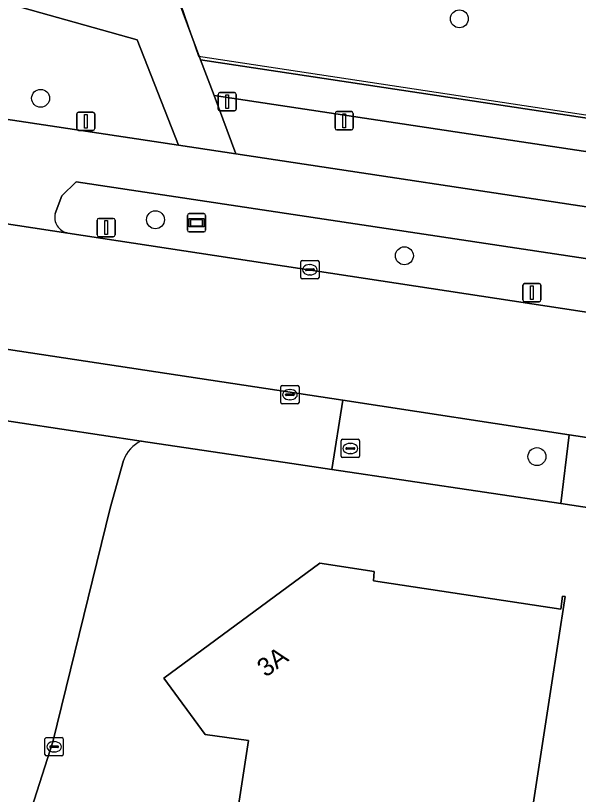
# Model space of a CAD drawing. Extents: x 163008 to 163854, y 382777 to 383982.
# Drawn here: x 163532.58 to 163563.32, y 382949.09 to 382991.59 of the extents above; entities that cross this region are included whole.
import ezdxf

# ---------------------------------------------------------------- set-up
doc = ezdxf.new("R2010")
doc.units = 0
for name, color, linetype in [('IMGEO_Berm_groen', 7, 'Continuous'), ('IMGEO_Boom', 7, 'Continuous'), ('IMGEO_Brandkraan', 7, 'Continuous'), ('IMGEO_Erf', 7, 'Continuous'), ('IMGEO_Fietspad_gesloten', 7, 'Continuous'), ('IMGEO_Groenvoorziening', 7, 'Continuous'), ('IMGEO_Hek', 7, 'Continuous'), ('IMGEO_Kolk', 7, 'Continuous'), ('IMGEO_Lichtmast', 7, 'Continuous'), ('IMGEO_Pand', 7, 'Continuous'), ('IMGEO_Pand_nummerreeks', 7, 'Continuous'), ('IMGEO_Rijbaan_lokaal_gesloten', 7, 'Continuous'), ('IMGEO_Rijbaan_lokaal_open', 7, 'Continuous'), ('IMGEO_Straatnaambord', 7, 'Continuous'), ('IMGEO_Verkeersbordpaal', 7, 'Continuous'), ('IMGEO_Voetpad_gesloten', 7, 'Continuous'), ('IMGEO_Voetpad_open', 7, 'Continuous')]:
    doc.layers.add(name, color=color, linetype=linetype)

msp = doc.modelspace()

# ---------------------------------------------------------------- linework, layer by layer
at = {"layer": 'IMGEO_Berm_groen'}
for points in [[(163543.424, 382987.221), (163544.618, 382984.04), (163586.506, 382977.714), (163617.09, 382973.246)], [(163636.061, 382977.511), (163623.611, 382975.155), (163543.424, 382987.221)], [(163613.517, 382970.829), (163535.899, 382982.51), (163535.102, 382981.749), (163534.742, 382980.793)], [(163535.444, 382979.722), (163617.533, 382967.225), (163620.509, 382966.927)]]:
    msp.add_lwpolyline(points, dxfattribs=at)
msp.add_arc((163535.598, 382980.589), 0.88, 166.5679, 259.9187, dxfattribs=at)
at = {"layer": 'IMGEO_Boom'}
for centre in [(163556.815, 382991.413), (163533.95, 382987.075), (163540.22, 382980.447), (163553.813, 382978.481), (163561.051, 382967.52)]:
    msp.add_circle(centre, 0.489, dxfattribs=at)
at = {"layer": 'IMGEO_Brandkraan'}
for p, q in [((163550.36, 382967.538), (163550.36, 382968.39)), ((163550.435, 382968.464), (163551.287, 382968.464)), ((163550.848, 382968.244), (163550.873, 382968.244)), ((163551.361, 382968.39), (163551.361, 382967.538)), ((163550.619, 382967.958), (163550.619, 382967.97)), ((163551.057, 382967.921), (163550.659, 382967.921)), ((163550.662, 382968.007), (163551.06, 382968.007)), ((163550.871, 382967.684), (163550.846, 382967.684)), ((163551.103, 382967.97), (163551.103, 382967.958)), ((163551.287, 382967.464), (163550.435, 382967.464))]:
    msp.add_line(p, q, dxfattribs=at)
for points in [[(163550.36, 382967.538), (163550.36, 382968.39)], [(163550.435, 382968.464), (163551.287, 382968.464)], [(163551.361, 382968.39), (163551.361, 382967.538)], [(163551.287, 382967.464), (163550.435, 382967.464)]]:
    msp.add_lwpolyline(points, dxfattribs=at)
for centre, radius, start, end in [((163550.437, 382968.388), 0.0765, 91.552, 178.448), ((163550.437, 382968.388), 0.0765, 91.552, 178.448), ((163551.285, 382968.388), 0.0765, 1.552, 88.448), ((163551.285, 382968.388), 0.0765, 1.552, 88.448), ((163550.659, 382967.967), 0.0403, 85.8775, 175.7526), ((163550.656, 382967.957), 0.0366, 178.938, 274.7102), ((163551.06, 382967.964), 0.043, 264.8664, 352.4533), ((163551.064, 382967.969), 0.0386, 1.7309, 96.639), ((163550.437, 382967.54), 0.0765, 181.552, 268.448), ((163550.437, 382967.54), 0.0765, 181.552, 268.448), ((163551.285, 382967.54), 0.0765, 271.552, 358.448), ((163551.285, 382967.54), 0.0765, 271.552, 358.448)]:
    msp.add_arc(centre, radius, start, end, dxfattribs=at)
for centre, major_axis, ratio, start_param, end_param in [((163550.847, 382967.964), (-0.387, 0.002), 0.722429, 4.712389, 7.853982), ((163550.872, 382967.964), (-0.39, 0.002), 0.717154, 1.570796, 4.712389)]:
    msp.add_ellipse(centre, major_axis=major_axis, ratio=ratio, start_param=start_param, end_param=end_param, dxfattribs=at)
at = {"layer": 'IMGEO_Erf'}
for points in [[(163593.467, 382960.242), (163569.919, 382963.81), (163562.363, 382964.967), (163549.856, 382966.809), (163547.672, 382967.137), (163539.449, 382968.372)], [(163538.481, 382967.309), (163537.742, 382964.703), (163534.61, 382951.947), (163530.187, 382938.199)], [(163532.548, 382918.079), (163532.638, 382918.67), (163530.507, 382921.57), (163539.097, 382927.913), (163539.642, 382931.509), (163539.813, 382932.638), (163537.442, 382932.998), (163535.236, 382936.029), (163543.803, 382942.363), (163544.257, 382945.28), (163545.308, 382952.032), (163542.931, 382952.357), (163540.685, 382955.426), (163549.203, 382961.702), (163552.167, 382961.244), (163552.118, 382960.734), (163562.348, 382959.199), (163562.443, 382959.9), (163562.587, 382959.878), (163561.829, 382954.936), (163559.979, 382942.869), (163557.811, 382928.723), (163555.636, 382914.537), (163553.464, 382900.371)]]:
    msp.add_lwpolyline(points, dxfattribs=at)
msp.add_arc((163540.185, 382966.73), 1.8, 114.134, 161.2221, dxfattribs=at)
at = {"layer": 'IMGEO_Fietspad_gesloten'}
for points in [[(163617.09, 382973.246), (163586.506, 382977.714), (163544.618, 382984.04), (163541.477, 382984.514), (163486.6, 382992.801), (163428.914, 383001.629), (163426.083, 383002.018), (163341.665, 383014.986), (163340.004, 383015.426), (163335.408, 383017.05), (163332.11, 383018.101), (163328.736, 383018.876), (163327.116, 383019.173), (163322.281, 383020.078), (163261.942, 383031.619), (163259.432, 383032.112), (163254.513, 383033.076), (163252.6, 383033.489), (163238.283, 383036.725), (163237.872, 383034.497), (163244.23, 383033.069)], [(163534.742, 382980.793), (163535.102, 382981.749), (163535.899, 382982.51), (163613.517, 382970.829)], [(163530.764, 382980.419), (163535.444, 382979.722)]]:
    msp.add_lwpolyline(points, dxfattribs=at)
msp.add_arc((163535.598, 382980.589), 0.88, 166.5679, 259.9187, dxfattribs=at)
at = {"layer": 'IMGEO_Groenvoorziening'}
for points in [[(163499.457, 383015.622), (163439.417, 383032.355), (163436.817, 383033.173), (163442.951, 383020.615), (163443.083, 383020.345), (163541.493, 382992.365), (163542.689, 382989.179), (163623.595, 382976.962), (163631.052, 382978.35), (163622.699, 382980.484), (163561.236, 382998.076)], [(163486.6, 382992.801), (163541.477, 382984.514), (163539.22, 382990.257), (163504.403, 383000.04), (163431.74, 383020.75), (163429.737, 383007.354), (163428.914, 383001.629)]]:
    msp.add_lwpolyline(points, close=True, dxfattribs=at)
at = {"layer": 'IMGEO_Hek'}
for points in [[(163442.951, 383020.615), (163456.173, 383016.875), (163459.089, 383016.051), (163541.408, 382992.769), (163542.58, 382989.38)], [(163542.58, 382989.38), (163614.059, 382978.551), (163617.025, 382978.102), (163623.63, 382977.101)]]:
    msp.add_lwpolyline(points, dxfattribs=at)
at = {"layer": 'IMGEO_Kolk'}
for p, q in [((163548.15, 382977.292), (163548.15, 382978.144)), ((163548.225, 382978.218), (163549.077, 382978.218)), ((163548.638, 382977.998), (163548.663, 382977.998)), ((163549.151, 382978.144), (163549.151, 382977.292)), ((163548.409, 382977.712), (163548.409, 382977.724)), ((163548.847, 382977.675), (163548.449, 382977.675)), ((163548.452, 382977.761), (163548.85, 382977.761)), ((163548.661, 382977.438), (163548.636, 382977.438)), ((163548.893, 382977.724), (163548.893, 382977.712)), ((163549.077, 382977.218), (163548.225, 382977.218)), ((163547.061, 382970.473), (163547.061, 382971.325)), ((163547.136, 382971.399), (163547.988, 382971.399)), ((163547.549, 382971.179), (163547.574, 382971.179)), ((163548.062, 382971.325), (163548.062, 382970.473)), ((163547.32, 382970.893), (163547.32, 382970.905)), ((163547.758, 382970.856), (163547.36, 382970.856)), ((163547.363, 382970.942), (163547.761, 382970.942)), ((163547.804, 382970.905), (163547.804, 382970.893)), ((163547.988, 382970.399), (163547.136, 382970.399)), ((163547.572, 382970.619), (163547.547, 382970.619)), ((163534.187, 382951.259), (163534.187, 382952.111)), ((163534.262, 382952.185), (163535.114, 382952.185)), ((163534.675, 382951.965), (163534.7, 382951.965)), ((163535.188, 382952.111), (163535.188, 382951.259)), ((163534.446, 382951.679), (163534.446, 382951.691)), ((163534.884, 382951.642), (163534.486, 382951.642)), ((163534.489, 382951.728), (163534.887, 382951.728)), ((163534.93, 382951.691), (163534.93, 382951.679)), ((163535.114, 382951.185), (163534.262, 382951.185)), ((163534.698, 382951.405), (163534.673, 382951.405))]:
    msp.add_line(p, q, dxfattribs=at)
for points in [[(163548.15, 382977.292), (163548.15, 382978.144)], [(163548.225, 382978.218), (163549.077, 382978.218)], [(163549.151, 382978.144), (163549.151, 382977.292)], [(163549.077, 382977.218), (163548.225, 382977.218)], [(163547.061, 382970.473), (163547.061, 382971.325)], [(163547.136, 382971.399), (163547.988, 382971.399)], [(163548.062, 382971.325), (163548.062, 382970.473)], [(163547.988, 382970.399), (163547.136, 382970.399)], [(163534.187, 382951.259), (163534.187, 382952.111)], [(163534.262, 382952.185), (163535.114, 382952.185)], [(163535.188, 382952.111), (163535.188, 382951.259)], [(163535.114, 382951.185), (163534.262, 382951.185)]]:
    msp.add_lwpolyline(points, dxfattribs=at)
for centre, radius, start, end in [((163548.227, 382978.142), 0.0765, 91.552, 178.448), ((163548.227, 382978.142), 0.0765, 91.552, 178.448), ((163549.075, 382978.142), 0.0765, 1.552, 88.448), ((163549.075, 382978.142), 0.0765, 1.552, 88.448), ((163548.449, 382977.721), 0.0403, 85.8775, 175.7526), ((163548.446, 382977.711), 0.0366, 178.938, 274.7102), ((163548.85, 382977.718), 0.043, 264.8664, 352.4533), ((163548.854, 382977.723), 0.0386, 1.7309, 96.639), ((163548.227, 382977.294), 0.0765, 181.552, 268.448), ((163548.227, 382977.294), 0.0765, 181.552, 268.448), ((163549.075, 382977.294), 0.0765, 271.552, 358.448), ((163549.075, 382977.294), 0.0765, 271.552, 358.448), ((163547.138, 382971.323), 0.0765, 91.552, 178.448), ((163547.138, 382971.323), 0.0765, 91.552, 178.448), ((163547.986, 382971.323), 0.0765, 1.552, 88.448), ((163547.986, 382971.323), 0.0765, 1.552, 88.448), ((163547.36, 382970.902), 0.0403, 85.8775, 175.7526), ((163547.357, 382970.892), 0.0366, 178.938, 274.7102), ((163547.761, 382970.899), 0.043, 264.8664, 352.4533), ((163547.765, 382970.904), 0.0386, 1.7309, 96.639), ((163547.138, 382970.475), 0.0765, 181.552, 268.448), ((163547.138, 382970.475), 0.0765, 181.552, 268.448), ((163547.986, 382970.475), 0.0765, 271.552, 358.448), ((163547.986, 382970.475), 0.0765, 271.552, 358.448), ((163534.264, 382952.109), 0.0765, 91.552, 178.448), ((163534.264, 382952.109), 0.0765, 91.552, 178.448), ((163535.112, 382952.109), 0.0765, 1.552, 88.448), ((163535.112, 382952.109), 0.0765, 1.552, 88.448), ((163534.486, 382951.688), 0.0403, 85.8775, 175.7526), ((163534.483, 382951.678), 0.0366, 178.938, 274.7102), ((163534.887, 382951.685), 0.043, 264.8664, 352.4533), ((163534.891, 382951.69), 0.0386, 1.7309, 96.639), ((163534.264, 382951.261), 0.0765, 181.552, 268.448), ((163534.264, 382951.261), 0.0765, 181.552, 268.448), ((163535.112, 382951.261), 0.0765, 271.552, 358.448), ((163535.112, 382951.261), 0.0765, 271.552, 358.448)]:
    msp.add_arc(centre, radius, start, end, dxfattribs=at)
for centre, major_axis, ratio, start_param, end_param in [((163548.637, 382977.718), (-0.387, 0.002), 0.722429, 4.712389, 7.853982), ((163548.662, 382977.718), (-0.39, 0.002), 0.717154, 1.570796, 4.712389), ((163547.548, 382970.899), (-0.387, 0.002), 0.722429, 4.712389, 7.853982), ((163547.573, 382970.899), (-0.39, 0.002), 0.717154, 1.570796, 4.712389), ((163534.674, 382951.685), (-0.387, 0.002), 0.722429, 4.712389, 7.853982), ((163534.699, 382951.685), (-0.39, 0.002), 0.717154, 1.570796, 4.712389)]:
    msp.add_ellipse(centre, major_axis=major_axis, ratio=ratio, start_param=start_param, end_param=end_param, dxfattribs=at)
at = {"layer": 'IMGEO_Lichtmast'}
for p, q in [((163550.027, 382985.447), (163550.027, 382986.247)), ((163550.027, 382986.247), (163550.027, 382985.447)), ((163550.127, 382986.347), (163550.917, 382986.347)), ((163550.917, 382986.347), (163550.127, 382986.347)), ((163551.017, 382986.247), (163551.017, 382985.447)), ((163551.017, 382985.447), (163551.017, 382986.247)), ((163550.917, 382985.347), (163550.127, 382985.347)), ((163550.127, 382985.347), (163550.917, 382985.347)), ((163537.029, 382979.623), (163537.029, 382980.423)), ((163537.029, 382980.423), (163537.029, 382979.623)), ((163537.129, 382980.523), (163537.919, 382980.523)), ((163537.919, 382980.523), (163537.129, 382980.523)), ((163538.019, 382980.423), (163538.019, 382979.623)), ((163538.019, 382979.623), (163538.019, 382980.423)), ((163537.919, 382979.523), (163537.129, 382979.523)), ((163537.129, 382979.523), (163537.919, 382979.523)), ((163560.279, 382976.068), (163560.279, 382976.868)), ((163560.279, 382976.868), (163560.279, 382976.068)), ((163560.379, 382976.968), (163561.169, 382976.968)), ((163561.169, 382976.968), (163560.379, 382976.968)), ((163561.269, 382976.868), (163561.269, 382976.068)), ((163561.269, 382976.068), (163561.269, 382976.868)), ((163561.169, 382975.968), (163560.379, 382975.968)), ((163560.379, 382975.968), (163561.169, 382975.968))]:
    msp.add_line(p, q, dxfattribs=at)
for points in [[(163550.447, 382986.222), (163550.597, 382986.222), (163550.597, 382985.472), (163550.447, 382985.472), (163550.447, 382986.222)], [(163537.449, 382980.398), (163537.599, 382980.398), (163537.599, 382979.648), (163537.449, 382979.648), (163537.449, 382980.398)], [(163560.699, 382976.843), (163560.849, 382976.843), (163560.849, 382976.093), (163560.699, 382976.093), (163560.699, 382976.843)]]:
    msp.add_lwpolyline(points, dxfattribs=at)
for centre, start, end in [((163550.127, 382986.247), 90, 180), ((163550.127, 382986.247), 90, 180), ((163550.917, 382986.247), 0, 90), ((163550.917, 382986.247), 360, 90), ((163550.127, 382985.447), 180, 270), ((163550.127, 382985.447), 180, 270), ((163550.917, 382985.447), 270, 0), ((163550.917, 382985.447), 270, 0), ((163537.129, 382980.423), 90, 180), ((163537.129, 382980.423), 90, 180), ((163537.919, 382980.423), 0, 90), ((163537.919, 382980.423), 360, 90), ((163537.129, 382979.623), 180, 270), ((163537.129, 382979.623), 180, 270), ((163537.919, 382979.623), 270, 0), ((163537.919, 382979.623), 270, 0), ((163560.379, 382976.868), 90, 180), ((163560.379, 382976.868), 90, 180), ((163561.169, 382976.868), 0, 90), ((163561.169, 382976.868), 360, 90), ((163560.379, 382976.068), 180, 270), ((163560.379, 382976.068), 180, 270), ((163561.169, 382976.068), 270, 0), ((163561.169, 382976.068), 270, 0)]:
    msp.add_arc(centre, 0.1, start, end, dxfattribs=at)
at = {"layer": 'IMGEO_Pand'}
msp.add_lwpolyline([(163544.257, 382945.28), (163559.979, 382942.869), (163561.829, 382954.936), (163562.587, 382959.878), (163562.443, 382959.9), (163562.348, 382959.199), (163552.118, 382960.734), (163552.167, 382961.244), (163549.203, 382961.702), (163540.685, 382955.426), (163542.931, 382952.357), (163545.308, 382952.032)], close=True, dxfattribs=at)
at = {"layer": 'IMGEO_Rijbaan_lokaal_gesloten'}
for points in [[(163292.545, 383009.569), (163296.84, 383008.817), (163304.96, 383007.61), (163321.045, 383005.203), (163329.509, 383003.951), (163334.952, 383003.075), (163339.568, 383002.444), (163411.931, 382991.584), (163416.286, 382990.97), (163423.758, 382989.792), (163438.655, 382987.556), (163481.173, 382981.103), (163506.122, 382977.311), (163550.446, 382970.596), (163562.809, 382968.717), (163570.543, 382967.542), (163594.132, 382963.957), (163599.415, 382963.154), (163615.953, 382960.64), (163617.8, 382960.359)], [(163620.509, 382966.927), (163617.533, 382967.225), (163535.444, 382979.722), (163530.764, 382980.419), (163493.409, 382986.066), (163488.831, 382986.752), (163415.02, 382997.894), (163410.269, 382998.605), (163404.987, 382999.481), (163336.344, 383009.715)]]:
    msp.add_lwpolyline(points, dxfattribs=at)
at = {"layer": 'IMGEO_Rijbaan_lokaal_open'}
for points in [[(163539.449, 382968.372), (163528.59, 382970.003)], [(163530.187, 382938.199), (163534.61, 382951.947), (163537.742, 382964.703), (163538.481, 382967.309)]]:
    msp.add_lwpolyline(points, dxfattribs=at)
msp.add_arc((163540.185, 382966.73), 1.8, 114.134, 161.2221, dxfattribs=at)
at = {"layer": 'IMGEO_Straatnaambord'}
for p, q in [((163541.967, 382979.884), (163541.967, 382980.684)), ((163541.967, 382980.684), (163541.967, 382979.884)), ((163542.067, 382980.784), (163542.857, 382980.784)), ((163542.857, 382980.784), (163542.067, 382980.784)), ((163542.957, 382980.684), (163542.957, 382979.884)), ((163542.957, 382979.884), (163542.957, 382980.684)), ((163542.857, 382979.784), (163542.067, 382979.784)), ((163542.067, 382979.784), (163542.857, 382979.784))]:
    msp.add_line(p, q, dxfattribs=at)
for points in [[(163542.068, 382980.516), (163542.856, 382980.516), (163542.856, 382980.052), (163542.068, 382980.052), (163542.068, 382980.516)], [(163542.133, 382980.451), (163542.133, 382980.117), (163542.791, 382980.117), (163542.791, 382980.451), (163542.133, 382980.451)]]:
    msp.add_lwpolyline(points, dxfattribs=at)
for centre, start, end in [((163542.067, 382980.684), 90, 180), ((163542.067, 382980.684), 90, 180), ((163542.857, 382980.684), 0, 90), ((163542.857, 382980.684), 360, 90), ((163542.067, 382979.884), 180, 270), ((163542.067, 382979.884), 180, 270), ((163542.857, 382979.884), 270, 0), ((163542.857, 382979.884), 270, 0)]:
    msp.add_arc(centre, 0.1, start, end, dxfattribs=at)
at = {"layer": 'IMGEO_Verkeersbordpaal'}
for p, q in [((163543.642, 382986.489), (163543.642, 382987.289)), ((163543.642, 382987.289), (163543.642, 382986.489)), ((163543.742, 382987.389), (163544.532, 382987.389)), ((163544.532, 382987.389), (163543.742, 382987.389)), ((163544.632, 382987.289), (163544.632, 382986.489)), ((163544.632, 382986.489), (163544.632, 382987.289)), ((163544.532, 382986.389), (163543.742, 382986.389)), ((163543.742, 382986.389), (163544.532, 382986.389)), ((163535.92, 382985.42), (163535.92, 382986.22)), ((163535.92, 382986.22), (163535.92, 382985.42)), ((163536.02, 382986.32), (163536.81, 382986.32)), ((163536.81, 382986.32), (163536.02, 382986.32)), ((163536.91, 382986.22), (163536.91, 382985.42)), ((163536.91, 382985.42), (163536.91, 382986.22)), ((163536.81, 382985.32), (163536.02, 382985.32)), ((163536.02, 382985.32), (163536.81, 382985.32))]:
    msp.add_line(p, q, dxfattribs=at)
for points in [[(163544.062, 382987.264), (163544.212, 382987.264), (163544.212, 382986.514), (163544.062, 382986.514), (163544.062, 382987.264)], [(163536.34, 382986.195), (163536.49, 382986.195), (163536.49, 382985.445), (163536.34, 382985.445), (163536.34, 382986.195)]]:
    msp.add_lwpolyline(points, dxfattribs=at)
for centre, start, end in [((163543.742, 382987.289), 90, 180), ((163543.742, 382987.289), 90, 180), ((163544.532, 382987.289), 0, 90), ((163544.532, 382987.289), 360, 90), ((163543.742, 382986.489), 180, 270), ((163543.742, 382986.489), 180, 270), ((163544.532, 382986.489), 270, 0), ((163544.532, 382986.489), 270, 0), ((163536.02, 382986.22), 90, 180), ((163536.02, 382986.22), 90, 180), ((163536.81, 382986.22), 0, 90), ((163536.81, 382986.22), 360, 90), ((163536.02, 382985.42), 180, 270), ((163536.02, 382985.42), 180, 270), ((163536.81, 382985.42), 270, 0), ((163536.81, 382985.42), 270, 0)]:
    msp.add_arc(centre, 0.1, start, end, dxfattribs=at)
at = {"layer": 'IMGEO_Voetpad_gesloten'}
msp.add_lwpolyline([(163428.623, 383021.086), (163431.74, 383020.75), (163504.403, 383000.04), (163539.22, 382990.257), (163541.477, 382984.514), (163544.618, 382984.04), (163543.424, 382987.221), (163542.689, 382989.179), (163541.493, 382992.365), (163443.083, 383020.345)], dxfattribs=at)
at = {"layer": 'IMGEO_Voetpad_open'}
msp.add_lwpolyline([(163678.367, 382992.808), (163676.763, 382991.276), (163669.098, 382985.724), (163662.351, 382982.342), (163656.453, 382980.396), (163650.066, 382978.92), (163647.102, 382978.579), (163642.423, 382978.483), (163638.392, 382978.834), (163636.077, 382979.286), (163631.052, 382978.35), (163623.595, 382976.962), (163542.689, 382989.179), (163543.424, 382987.221), (163623.611, 382975.155), (163636.061, 382977.511)], dxfattribs=at)
for points in [[(163506.122, 382977.311), (163505.535, 382973.466), (163520.158, 382971.27), (163528.59, 382970.003), (163539.449, 382968.372), (163547.672, 382967.137), (163549.856, 382966.809), (163550.446, 382970.596)], [(163550.446, 382970.596), (163549.856, 382966.809), (163562.363, 382964.967), (163562.809, 382968.717)], [(163569.919, 382963.81), (163570.543, 382967.542), (163562.809, 382968.717), (163562.363, 382964.967)]]:
    msp.add_lwpolyline(points, close=True, dxfattribs=at)

# ---------------------------------------------------------------- texts
at = {"layer": 'IMGEO_Pand_nummerreeks'}
msp.add_text('3A', height=1, rotation=36.3825, dxfattribs=at).set_placement((163546.242, 382955.446))

doc.saveas('drawing.dxf')
